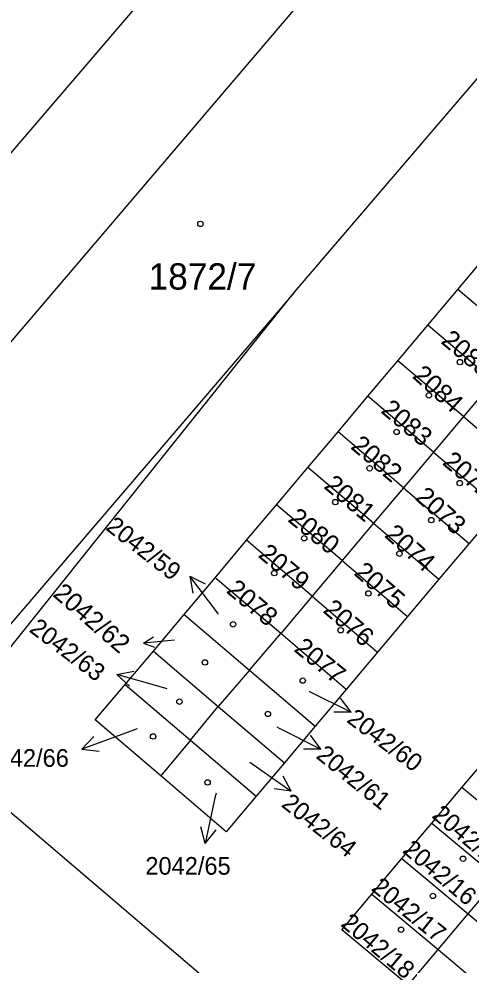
# Model space of a CAD drawing. Extents: x -756746 to -753363, y -1166406 to -1161727.
# Drawn here: x -755480.9 to -755451.9, y -1164710.7 to -1164649.7 of the extents above; entities that cross this region are included whole.
import ezdxf

# ---------------------------------------------------------------- set-up
doc = ezdxf.new("R2010")
doc.units = 0
for name, color, linetype in [('Hranice parcel', 7, 'Continuous'), ('Parcelní čísla', 7, 'Continuous'), ('Pop  PČ popisy', 7, 'Continuous'), ('Značky budov', 7, 'Continuous')]:
    doc.layers.add(name, color=color, linetype=linetype)

msp = doc.modelspace()

# ---------------------------------------------------------------- linework, layer by layer
at = {"layer": 'Hranice parcel'}
for p, q in [((-755452.63, -1164667.12), (-755450.7, -1164664.82)), ((-755483.34, -1164692.48), (-755463.18, -1164667.3)), ((-755454.57, -1164669.41), (-755452.63, -1164667.12)), ((-755448.41, -1164670.72), (-755452.63, -1164667.12)), ((-755456.5, -1164671.71), (-755454.57, -1164669.41)), ((-755450.34, -1164673.02), (-755454.57, -1164669.41)), ((-755458.43, -1164674), (-755456.5, -1164671.71)), ((-755452.27, -1164675.31), (-755456.5, -1164671.71)), ((-755450.34, -1164673.02), (-755452.27, -1164675.31)), ((-755460.36, -1164676.29), (-755458.43, -1164674)), ((-755454.2, -1164677.6), (-755458.43, -1164674)), ((-755452.27, -1164675.31), (-755454.2, -1164677.6)), ((-755452.27, -1164675.31), (-755448.05, -1164678.91)), ((-755462.3, -1164678.59), (-755460.36, -1164676.29)), ((-755456.14, -1164679.9), (-755460.36, -1164676.29)), ((-755454.2, -1164677.6), (-755456.14, -1164679.9)), ((-755454.2, -1164677.6), (-755449.98, -1164681.21)), ((-755464.33, -1164681), (-755462.3, -1164678.59)), ((-755458.07, -1164682.19), (-755462.3, -1164678.59)), ((-755456.14, -1164679.9), (-755458.07, -1164682.19)), ((-755456.14, -1164679.9), (-755451.91, -1164683.5)), ((-755466.26, -1164683.29), (-755464.33, -1164681)), ((-755460.1, -1164684.6), (-755464.33, -1164681)), ((-755449.98, -1164681.21), (-755451.91, -1164683.5)), ((-755458.07, -1164682.19), (-755460.1, -1164684.6)), ((-755458.07, -1164682.19), (-755453.85, -1164685.79)), ((-755468.29, -1164685.7), (-755466.26, -1164683.29)), ((-755462.03, -1164686.9), (-755466.26, -1164683.29)), ((-755451.91, -1164683.5), (-755453.85, -1164685.79)), ((-755460.1, -1164684.6), (-755462.03, -1164686.9)), ((-755460.1, -1164684.6), (-755455.87, -1164688.2)), ((-755470.28, -1164688.07), (-755468.29, -1164685.7)), ((-755464.06, -1164689.3), (-755468.29, -1164685.7)), ((-755453.85, -1164685.79), (-755455.87, -1164688.2)), ((-755462.03, -1164686.9), (-755464.06, -1164689.3)), ((-755462.03, -1164686.9), (-755457.81, -1164690.5)), ((-755472.27, -1164690.44), (-755470.28, -1164688.07)), ((-755470.28, -1164688.07), (-755466.07, -1164691.66)), ((-755455.87, -1164688.2), (-755457.81, -1164690.5)), ((-755466.07, -1164691.66), (-755464.06, -1164689.3)), ((-755459.83, -1164692.91), (-755464.06, -1164689.3)), ((-755474.09, -1164692.58), (-755472.27, -1164690.44)), ((-755472.27, -1164690.44), (-755468.09, -1164694.01)), ((-755457.81, -1164690.5), (-755459.83, -1164692.91)), ((-755466.07, -1164691.66), (-755468.09, -1164694.01)), ((-755466.07, -1164691.66), (-755461.83, -1164695.27)), ((-755474.09, -1164692.58), (-755469.87, -1164696.18)), ((-755459.83, -1164692.91), (-755461.83, -1164695.27)), ((-755469.87, -1164696.18), (-755468.09, -1164694.01)), ((-755468.09, -1164694.01), (-755463.82, -1164697.65)), ((-755461.83, -1164695.27), (-755463.82, -1164697.65)), ((-755469.87, -1164696.18), (-755471.8, -1164698.48)), ((-755469.87, -1164696.18), (-755465.65, -1164699.79)), ((-755452.37, -1164699.24), (-755450.21, -1164696.68)), ((-755463.82, -1164697.65), (-755465.65, -1164699.79)), ((-755454.31, -1164701.53), (-755452.37, -1164699.24)), ((-755448.1, -1164702.81), (-755452.37, -1164699.24)), ((-755456.24, -1164703.82), (-755454.31, -1164701.53)), ((-755454.31, -1164701.53), (-755450.04, -1164705.1)), ((-755458.18, -1164706.12), (-755456.24, -1164703.82)), ((-755456.24, -1164703.82), (-755451.97, -1164707.39)), ((-755451.97, -1164707.39), (-755450.04, -1164705.1)), ((-755458.18, -1164706.12), (-755453.91, -1164709.69)), ((-755453.91, -1164709.69), (-755451.97, -1164707.39)), ((-755451.97, -1164707.39), (-755447.71, -1164710.95)), ((-755455.84, -1164711.98), (-755453.91, -1164709.69)), ((-755453.91, -1164709.69), (-755449.65, -1164713.25))]:
    msp.add_line(p, q, dxfattribs=at)
for points in [[(-755476.73, -1164634.55), (-755472.32, -1164638.31), (-755470.36, -1164636.02), (-755465.77, -1164639.95), (-755497.16, -1164676.6), (-755506.15, -1164668.93), (-755476.73, -1164634.55)], [(-755463.18, -1164667.3), (-755482.15, -1164689.48), (-755491.08, -1164681.76), (-755457.85, -1164642.79), (-755453.74, -1164646.3), (-755451.79, -1164644.02), (-755447.41, -1164647.6)], [(-755463.18, -1164667.3), (-755446.78, -1164648.12), (-755447.41, -1164647.6)], [(-755471.8, -1164698.48), (-755476.02, -1164694.88), (-755474.09, -1164692.58)], [(-755486.57, -1164696.51), (-755459.18, -1164719.86), (-755377.98, -1164787.94), (-755356.1, -1164806.9), (-755324.82, -1164834.07), (-755320.55, -1164838.06)], [(-755465.65, -1164699.79), (-755467.58, -1164702.09), (-755471.8, -1164698.48)], [(-755455.84, -1164711.98), (-755460.11, -1164708.41), (-755458.18, -1164706.12)]]:
    msp.add_lwpolyline(points, dxfattribs=at)
at = {"layer": 'Pop  PČ popisy'}
for p, q in [((-755468.12, -1164687.99), (-755469.926, -1164685.593)), ((-755469.926, -1164685.593), (-755468.923, -1164686.092)), ((-755469.926, -1164685.593), (-755469.723, -1164686.694)), ((-755468.07, -1164688.07), (-755468.12, -1164687.99)), ((-755472.903, -1164689.915), (-755472.264, -1164689.523)), ((-755470.9, -1164689.74), (-755472.903, -1164689.915)), ((-755472.903, -1164689.915), (-755472.205, -1164690.191)), ((-755474.635, -1164691.943), (-755473.534, -1164691.738)), ((-755471.75, -1164692.77), (-755474.635, -1164691.943)), ((-755474.635, -1164691.943), (-755473.81, -1164692.7)), ((-755471.38, -1164692.88), (-755471.75, -1164692.77)), ((-755462.23, -1164693.04), (-755462.21, -1164693.05)), ((-755462.21, -1164693.05), (-755459.513, -1164694.366)), ((-755459.513, -1164694.366), (-755460.193, -1164693.476)), ((-755459.513, -1164694.366), (-755460.632, -1164694.377)), ((-755464.3, -1164695.33), (-755464.15, -1164695.4)), ((-755464.15, -1164695.4), (-755461.476, -1164696.762)), ((-755474.07, -1164695.74), (-755476.89, -1164696.766)), ((-755476.89, -1164696.766), (-755476.12, -1164695.953)), ((-755473.31, -1164695.45), (-755474.07, -1164695.74)), ((-755461.476, -1164696.762), (-755462.141, -1164695.862)), ((-755476.89, -1164696.766), (-755475.778, -1164696.894)), ((-755461.476, -1164696.762), (-755462.596, -1164696.754)), ((-755466.04, -1164697.61), (-755465.83, -1164697.76)), ((-755465.83, -1164697.76), (-755463.372, -1164699.481)), ((-755463.372, -1164699.481), (-755463.905, -1164698.497)), ((-755468.23, -1164699.59), (-755468.3, -1164699.91)), ((-755463.372, -1164699.481), (-755464.479, -1164699.317)), ((-755468.3, -1164699.91), (-755468.924, -1164702.845)), ((-755468.924, -1164702.845), (-755469.206, -1164701.762)), ((-755468.924, -1164702.845), (-755468.226, -1164701.97))]:
    msp.add_line(p, q, dxfattribs=at)
at = {"layer": 'Značky budov'}
for centre in [(-755469.237, -1164662.879), (-755452.497, -1164671.799), (-755454.497, -1164673.939), (-755456.587, -1164676.299), (-755458.317, -1164678.649), (-755452.507, -1164679.599), (-755460.537, -1164680.829), (-755454.347, -1164681.989), (-755462.537, -1164683.159), (-755456.397, -1164684.149), (-755464.477, -1164685.409), (-755458.397, -1164686.719), (-755467.127, -1164688.709), (-755460.187, -1164689.089), (-755468.947, -1164691.169), (-755462.637, -1164692.339), (-755470.587, -1164693.699), (-755464.887, -1164694.489), (-755472.287, -1164695.939), (-755468.777, -1164698.909), (-755452.297, -1164703.829), (-755454.237, -1164706.229), (-755456.287, -1164708.409)]:
    msp.add_circle(centre, 0.175, dxfattribs=at)

# ---------------------------------------------------------------- texts
at = {"layer": 'Parcelní čísla'}
for s, height, p in [('1872/7', 1.7, (-755472.58, -1164667.12)), ('2042/66', 1.139, (-755483.229, -1164697.899)), ('2042/65', 1.139, (-755472.789, -1164704.859))]:
    msp.add_text(s, height=height, dxfattribs=at).set_placement(p)
for s, height, rotation, p in [('2085', 1.2, 320, (-755453.785, -1164670.529)), ('2084', 1.2, 318, (-755455.621, -1164672.765)), ('2083', 1.2, 320, (-755457.655, -1164675.009)), ('2082', 1.2, 320, (-755459.605, -1164677.329)), ('2072', 1.2, 320, (-755453.685, -1164678.359)), ('2081', 1.2, 320, (-755461.335, -1164679.879)), ('2073', 1.2, 318, (-755455.441, -1164680.615)), ('2080', 1.2, 321, (-755463.657, -1164682.026)), ('2042/59', 1.139, 322, (-755475.407, -1164682.562)), ('2074', 1.2, 318, (-755457.421, -1164683.025)), ('2079', 1.2, 320, (-755465.575, -1164684.319)), ('2075', 1.2, 319, (-755459.393, -1164685.472)), ('2042/62', 1.2, 319, (-755478.817, -1164686.85)), ('2078', 1.2, 320, (-755467.625, -1164686.619)), ('2076', 1.2, 319, (-755461.393, -1164687.882)), ('2042/63', 1.139, 323, (-755480.342, -1164689.141)), ('2077', 1.2, 321, (-755463.267, -1164690.396)), ('2042/60', 1.139, 323, (-755459.862, -1164694.971)), ('2042/61', 1.139, 321, (-755461.841, -1164697.284)), ('2042/64', 1.139, 322, (-755464.077, -1164700.422)), ('2042/15', 1.139, 320, (-755454.365, -1164701.126)), ('2042/16', 1.139, 320, (-755456.255, -1164703.376)), ('2042/17', 1.139, 321, (-755458.271, -1164705.824)), ('2042/18', 1.139, 320, (-755460.245, -1164708.116))]:
    msp.add_text(s, height=height, rotation=rotation, dxfattribs=at).set_placement(p)

doc.saveas('drawing.dxf')
